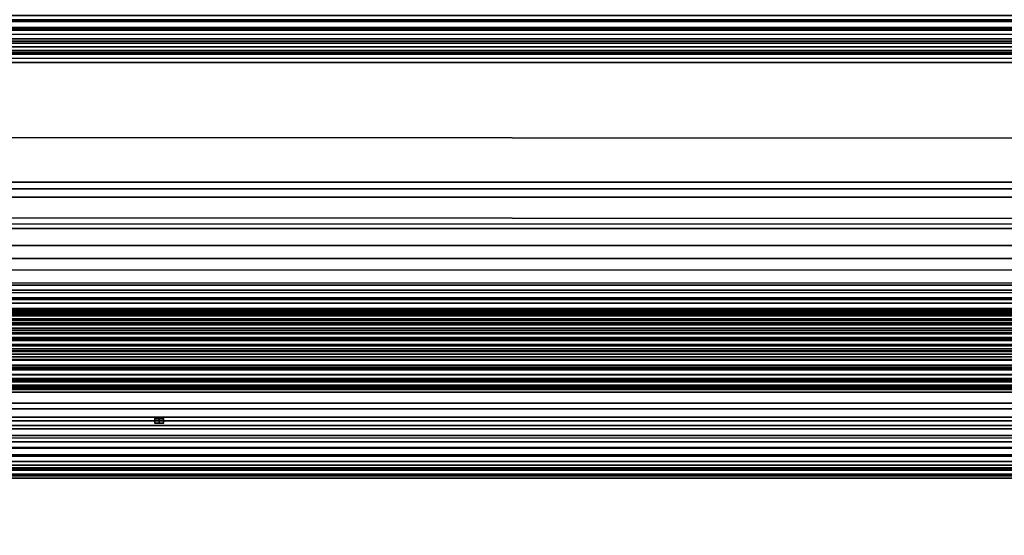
# Model space of a CAD drawing. Header units: millimetres. Extents: x -590 to 3690, y -120 to 127.
# Tile 667 of 903: x 2999.38 to 3003.78, y -0.51 to 1.79. Entities that reach past the tile are written whole.
import ezdxf

# ---------------------------------------------------------------- set-up
doc = ezdxf.new("R2010")
doc.units = ezdxf.units.MM
doc.layers.add('151', color=7, linetype='Continuous', true_color=0xffffff)

# ---------------------------------------------------------------- blocks, each defined once
blk = doc.blocks.new('UG_SURFACE_003')
at = {"layer": '151', "color": 252, "linetype": 'Continuous', "lineweight": 35}
for points in [[(3690.0001, -31.2, 2203.0001), (3690.0001, 108.2, 2203.0001), (2309.9999, 108.2, 2203.0001), (2309.9999, -31.2, 2203.0001)], [(2460, -31.2, 2053), (2460, 108.2, 2053), (3540, 108.2, 2053), (3540, -31.2, 2053)]]:
    blk.add_3dface(points, dxfattribs=at)
blk = doc.blocks.new('UG_SURFACE_155')
at = {"layer": '151', "color": 43, "linetype": 'Continuous', "lineweight": 35}
for points in [[(2490.9999, 0, 2017), (2490.9999, -49, 2017), (3509.0001, -49, 2017), (3509.0001, 0, 2017)], [(2556, 0, 948), (2582, 0, 951.5), (3509.0001, 0, 2), (2490.9999, 0, 2)], [(2582, 0, 1186.5), (2556, 0, 1190.0001), (2490.9999, 0, 2017), (3509.0001, 0, 2017)], [(3509.0001, 0, 2017), (3509.0001, 0, 2), (2582, 0, 951.5), (2582, 0, 1186.5)], [(2490.9999, 0, 2), (3509.0001, 0, 2), (3509.0001, -2), (2490.9999, -2)]]:
    blk.add_3dface(points, dxfattribs=at)
blk = doc.blocks.new('UG_SURFACE_170')
at = {"layer": '151', "color": 254, "linetype": 'Continuous', "lineweight": 35}
for points in [[(3524.75, -35, 2033.2501), (3524.75, 111.75, 2033.2501), (2475.25, 111.75, 2033.2501), (2475.25, -35, 2033.2501)], [(3517, 16, 2025.5001), (3517, -33, 2025.5001), (2483, -33, 2025.5001), (2483, 16, 2025.5001)]]:
    blk.add_3dface(points, dxfattribs=at)
blk = doc.blocks.new('UG_SURFACE_175')
at = {"layer": '151', "color": 252, "linetype": 'Continuous', "lineweight": 35}
for points in [[(3000, -0.01, -0.05), (2999.98, -0.01, -0.05), (2999.98, 0.01, -0.05), (3000, 0.01, -0.05)], [(2999.98, 0.01, 0.05), (3000, 0.01, 0.05), (3000, 0.01, 0.04)], [(3000, 0.01, 0.04), (3000, 0.01, -0.04), (2999.98, 0.01, 0.05)], [(3000, 0.01, -0.04), (3000, 0.01, -0.05), (2999.98, 0.01, -0.05), (2999.98, 0.01, 0.05)], [(3000, 0.01, 0.05), (2999.98, 0.01, 0.05), (2999.98, -0.01, 0.05), (3000, -0.01, 0.05)], [(2999.98, 0.01, -0.05), (2999.98, -0.01, -0.05), (2999.98, -0.01, 0.05), (2999.98, 0.01, 0.05)], [(3000, 0.01, -0.04), (3000.02, 0.01, -0.04), (3000.02, -0.01, -0.04), (3000, -0.01, -0.04)], [(3000, -0.01, 0.04), (3000.02, -0.01, 0.04), (3000.02, 0.01, 0.04), (3000, 0.01, 0.04)], [(3000, -0.01, -0.04), (3000, -0.01, -0.05), (3000, 0.01, -0.05), (3000, 0.01, -0.04)], [(3000, 0.01, 0.04), (3000.02, 0.01, 0.04), (3000.02, 0.01, -0.04), (3000, 0.01, -0.04)], [(3000, 0.01, 0.04), (3000, 0.01, 0.05), (3000, -0.01, 0.05), (3000, -0.01, 0.04)], [(3000.02, 0.01, 0.04), (3000.02, -0.01, 0.04), (3000.02, -0.01, -0.04), (3000.02, 0.01, -0.04)], [(2999.98, -0.01, -0.05), (3000, -0.01, -0.05), (3000, -0.01, -0.04)], [(3000, -0.01, -0.04), (3000, -0.01, 0.04), (2999.98, -0.01, -0.05)], [(3000, -0.01, 0.04), (3000, -0.01, 0.05), (2999.98, -0.01, 0.05), (2999.98, -0.01, -0.05)], [(3000, -0.01, -0.04), (3000.02, -0.01, -0.04), (3000.02, -0.01, 0.04), (3000, -0.01, 0.04)]]:
    blk.add_3dface(points, dxfattribs=at)
blk = doc.blocks.new('UG_SURFACE_176')
at = {"layer": '151', "color": 252, "linetype": 'Continuous', "lineweight": 35}
for points in [[(3000, -0.01, -0.05), (2999.98, -0.01, -0.05), (2999.98, 0.01, -0.05), (3000, 0.01, -0.05)], [(2999.98, 0.01, 0.05), (3000, 0.01, 0.05), (3000, 0.01, 0.04)], [(3000, 0.01, 0.04), (3000, 0.01, -0.04), (2999.98, 0.01, 0.05)], [(3000, 0.01, -0.04), (3000, 0.01, -0.05), (2999.98, 0.01, -0.05), (2999.98, 0.01, 0.05)], [(3000, 0.01, 0.05), (2999.98, 0.01, 0.05), (2999.98, -0.01, 0.05), (3000, -0.01, 0.05)], [(2999.98, 0.01, -0.05), (2999.98, -0.01, -0.05), (2999.98, -0.01, 0.05), (2999.98, 0.01, 0.05)], [(3000, 0.01, -0.04), (3000.02, 0.01, -0.04), (3000.02, -0.01, -0.04), (3000, -0.01, -0.04)], [(3000, -0.01, 0.04), (3000.02, -0.01, 0.04), (3000.02, 0.01, 0.04), (3000, 0.01, 0.04)], [(3000, -0.01, -0.04), (3000, -0.01, -0.05), (3000, 0.01, -0.05), (3000, 0.01, -0.04)], [(3000, 0.01, 0.04), (3000.02, 0.01, 0.04), (3000.02, 0.01, -0.04), (3000, 0.01, -0.04)], [(3000, 0.01, 0.04), (3000, 0.01, 0.05), (3000, -0.01, 0.05), (3000, -0.01, 0.04)], [(3000.02, 0.01, 0.04), (3000.02, -0.01, 0.04), (3000.02, -0.01, -0.04), (3000.02, 0.01, -0.04)], [(2999.98, -0.01, -0.05), (3000, -0.01, -0.05), (3000, -0.01, -0.04)], [(3000, -0.01, -0.04), (3000, -0.01, 0.04), (2999.98, -0.01, -0.05)], [(3000, -0.01, 0.04), (3000, -0.01, 0.05), (2999.98, -0.01, 0.05), (2999.98, -0.01, -0.05)], [(3000, -0.01, -0.04), (3000.02, -0.01, -0.04), (3000.02, -0.01, 0.04), (3000, -0.01, 0.04)]]:
    blk.add_3dface(points, dxfattribs=at)
blk = doc.blocks.new('UG_SURFACE_177')
at = {"layer": '151', "color": 252, "linetype": 'Continuous', "lineweight": 35}
for points in [[(3000, -0.01, -0.05), (2999.98, -0.01, -0.05), (2999.98, 0.01, -0.05), (3000, 0.01, -0.05)], [(2999.98, 0.01, 0.05), (3000, 0.01, 0.05), (3000, 0.01, 0.04)], [(3000, 0.01, 0.04), (3000, 0.01, -0.04), (2999.98, 0.01, 0.05)], [(3000, 0.01, -0.04), (3000, 0.01, -0.05), (2999.98, 0.01, -0.05), (2999.98, 0.01, 0.05)], [(3000, 0.01, 0.05), (2999.98, 0.01, 0.05), (2999.98, -0.01, 0.05), (3000, -0.01, 0.05)], [(2999.98, 0.01, -0.05), (2999.98, -0.01, -0.05), (2999.98, -0.01, 0.05), (2999.98, 0.01, 0.05)], [(3000, 0.01, -0.04), (3000.02, 0.01, -0.04), (3000.02, -0.01, -0.04), (3000, -0.01, -0.04)], [(3000, -0.01, 0.04), (3000.02, -0.01, 0.04), (3000.02, 0.01, 0.04), (3000, 0.01, 0.04)], [(3000, -0.01, -0.04), (3000, -0.01, -0.05), (3000, 0.01, -0.05), (3000, 0.01, -0.04)], [(3000, 0.01, 0.04), (3000.02, 0.01, 0.04), (3000.02, 0.01, -0.04), (3000, 0.01, -0.04)], [(3000, 0.01, 0.04), (3000, 0.01, 0.05), (3000, -0.01, 0.05), (3000, -0.01, 0.04)], [(3000.02, 0.01, 0.04), (3000.02, -0.01, 0.04), (3000.02, -0.01, -0.04), (3000.02, 0.01, -0.04)], [(2999.98, -0.01, -0.05), (3000, -0.01, -0.05), (3000, -0.01, -0.04)], [(3000, -0.01, -0.04), (3000, -0.01, 0.04), (2999.98, -0.01, -0.05)], [(3000, -0.01, 0.04), (3000, -0.01, 0.05), (2999.98, -0.01, 0.05), (2999.98, -0.01, -0.05)], [(3000, -0.01, -0.04), (3000.02, -0.01, -0.04), (3000.02, -0.01, 0.04), (3000, -0.01, 0.04)]]:
    blk.add_3dface(points, dxfattribs=at)
blk = doc.blocks.new('UG_SURFACE_178')
at = {"layer": '151', "color": 252, "linetype": 'Continuous', "lineweight": 35}
for points in [[(3000, -0.01, -0.05), (2999.98, -0.01, -0.05), (2999.98, 0.01, -0.05), (3000, 0.01, -0.05)], [(2999.98, 0.01, 0.05), (3000, 0.01, 0.05), (3000, 0.01, 0.04)], [(3000, 0.01, 0.04), (3000, 0.01, -0.04), (2999.98, 0.01, 0.05)], [(3000, 0.01, -0.04), (3000, 0.01, -0.05), (2999.98, 0.01, -0.05), (2999.98, 0.01, 0.05)], [(3000, 0.01, 0.05), (2999.98, 0.01, 0.05), (2999.98, -0.01, 0.05), (3000, -0.01, 0.05)], [(2999.98, 0.01, -0.05), (2999.98, -0.01, -0.05), (2999.98, -0.01, 0.05), (2999.98, 0.01, 0.05)], [(3000, 0.01, -0.04), (3000.02, 0.01, -0.04), (3000.02, -0.01, -0.04), (3000, -0.01, -0.04)], [(3000, -0.01, 0.04), (3000.02, -0.01, 0.04), (3000.02, 0.01, 0.04), (3000, 0.01, 0.04)], [(3000, -0.01, -0.04), (3000, -0.01, -0.05), (3000, 0.01, -0.05), (3000, 0.01, -0.04)], [(3000, 0.01, 0.04), (3000.02, 0.01, 0.04), (3000.02, 0.01, -0.04), (3000, 0.01, -0.04)], [(3000, 0.01, 0.04), (3000, 0.01, 0.05), (3000, -0.01, 0.05), (3000, -0.01, 0.04)], [(3000.02, 0.01, 0.04), (3000.02, -0.01, 0.04), (3000.02, -0.01, -0.04), (3000.02, 0.01, -0.04)], [(2999.98, -0.01, -0.05), (3000, -0.01, -0.05), (3000, -0.01, -0.04)], [(3000, -0.01, -0.04), (3000, -0.01, 0.04), (2999.98, -0.01, -0.05)], [(3000, -0.01, 0.04), (3000, -0.01, 0.05), (2999.98, -0.01, 0.05), (2999.98, -0.01, -0.05)], [(3000, -0.01, -0.04), (3000.02, -0.01, -0.04), (3000.02, -0.01, 0.04), (3000, -0.01, 0.04)]]:
    blk.add_3dface(points, dxfattribs=at)
blk = doc.blocks.new('UG_SURFACE_179')
at = {"layer": '151', "color": 252, "linetype": 'Continuous', "lineweight": 35}
for points in [[(3000, -0.01, -0.05), (2999.98, -0.01, -0.05), (2999.98, 0.01, -0.05), (3000, 0.01, -0.05)], [(2999.98, 0.01, 0.05), (3000, 0.01, 0.05), (3000, 0.01, 0.04)], [(3000, 0.01, 0.04), (3000, 0.01, -0.04), (2999.98, 0.01, 0.05)], [(3000, 0.01, -0.04), (3000, 0.01, -0.05), (2999.98, 0.01, -0.05), (2999.98, 0.01, 0.05)], [(3000, 0.01, 0.05), (2999.98, 0.01, 0.05), (2999.98, -0.01, 0.05), (3000, -0.01, 0.05)], [(2999.98, 0.01, -0.05), (2999.98, -0.01, -0.05), (2999.98, -0.01, 0.05), (2999.98, 0.01, 0.05)], [(3000, 0.01, -0.04), (3000.02, 0.01, -0.04), (3000.02, -0.01, -0.04), (3000, -0.01, -0.04)], [(3000, -0.01, 0.04), (3000.02, -0.01, 0.04), (3000.02, 0.01, 0.04), (3000, 0.01, 0.04)], [(3000, -0.01, -0.04), (3000, -0.01, -0.05), (3000, 0.01, -0.05), (3000, 0.01, -0.04)], [(3000, 0.01, 0.04), (3000.02, 0.01, 0.04), (3000.02, 0.01, -0.04), (3000, 0.01, -0.04)], [(3000, 0.01, 0.04), (3000, 0.01, 0.05), (3000, -0.01, 0.05), (3000, -0.01, 0.04)], [(3000.02, 0.01, 0.04), (3000.02, -0.01, 0.04), (3000.02, -0.01, -0.04), (3000.02, 0.01, -0.04)], [(2999.98, -0.01, -0.05), (3000, -0.01, -0.05), (3000, -0.01, -0.04)], [(3000, -0.01, -0.04), (3000, -0.01, 0.04), (2999.98, -0.01, -0.05)], [(3000, -0.01, 0.04), (3000, -0.01, 0.05), (2999.98, -0.01, 0.05), (2999.98, -0.01, -0.05)], [(3000, -0.01, -0.04), (3000.02, -0.01, -0.04), (3000.02, -0.01, 0.04), (3000, -0.01, 0.04)]]:
    blk.add_3dface(points, dxfattribs=at)
blk = doc.blocks.new('UG_SURFACE_180')
at = {"layer": '151', "color": 252, "linetype": 'Continuous', "lineweight": 35}
for points in [[(3000, -0.01, -0.05), (2999.98, -0.01, -0.05), (2999.98, 0.01, -0.05), (3000, 0.01, -0.05)], [(2999.98, 0.01, 0.05), (3000, 0.01, 0.05), (3000, 0.01, 0.04)], [(3000, 0.01, 0.04), (3000, 0.01, -0.04), (2999.98, 0.01, 0.05)], [(3000, 0.01, -0.04), (3000, 0.01, -0.05), (2999.98, 0.01, -0.05), (2999.98, 0.01, 0.05)], [(3000, 0.01, 0.05), (2999.98, 0.01, 0.05), (2999.98, -0.01, 0.05), (3000, -0.01, 0.05)], [(2999.98, 0.01, -0.05), (2999.98, -0.01, -0.05), (2999.98, -0.01, 0.05), (2999.98, 0.01, 0.05)], [(3000, 0.01, -0.04), (3000.02, 0.01, -0.04), (3000.02, -0.01, -0.04), (3000, -0.01, -0.04)], [(3000, -0.01, 0.04), (3000.02, -0.01, 0.04), (3000.02, 0.01, 0.04), (3000, 0.01, 0.04)], [(3000, -0.01, -0.04), (3000, -0.01, -0.05), (3000, 0.01, -0.05), (3000, 0.01, -0.04)], [(3000, 0.01, 0.04), (3000.02, 0.01, 0.04), (3000.02, 0.01, -0.04), (3000, 0.01, -0.04)], [(3000, 0.01, 0.04), (3000, 0.01, 0.05), (3000, -0.01, 0.05), (3000, -0.01, 0.04)], [(3000.02, 0.01, 0.04), (3000.02, -0.01, 0.04), (3000.02, -0.01, -0.04), (3000.02, 0.01, -0.04)], [(2999.98, -0.01, -0.05), (3000, -0.01, -0.05), (3000, -0.01, -0.04)], [(3000, -0.01, -0.04), (3000, -0.01, 0.04), (2999.98, -0.01, -0.05)], [(3000, -0.01, 0.04), (3000, -0.01, 0.05), (2999.98, -0.01, 0.05), (2999.98, -0.01, -0.05)], [(3000, -0.01, -0.04), (3000.02, -0.01, -0.04), (3000.02, -0.01, 0.04), (3000, -0.01, 0.04)]]:
    blk.add_3dface(points, dxfattribs=at)
blk = doc.blocks.new('UG_SURFACE_181')
at = {"layer": '151', "color": 252, "linetype": 'Continuous', "lineweight": 35}
for points in [[(3000, -0.01, -0.05), (2999.98, -0.01, -0.05), (2999.98, 0.01, -0.05), (3000, 0.01, -0.05)], [(2999.98, 0.01, 0.05), (3000, 0.01, 0.05), (3000, 0.01, 0.04)], [(3000, 0.01, 0.04), (3000, 0.01, -0.04), (2999.98, 0.01, 0.05)], [(3000, 0.01, -0.04), (3000, 0.01, -0.05), (2999.98, 0.01, -0.05), (2999.98, 0.01, 0.05)], [(3000, 0.01, 0.05), (2999.98, 0.01, 0.05), (2999.98, -0.01, 0.05), (3000, -0.01, 0.05)], [(2999.98, 0.01, -0.05), (2999.98, -0.01, -0.05), (2999.98, -0.01, 0.05), (2999.98, 0.01, 0.05)], [(3000, 0.01, -0.04), (3000.02, 0.01, -0.04), (3000.02, -0.01, -0.04), (3000, -0.01, -0.04)], [(3000, -0.01, 0.04), (3000.02, -0.01, 0.04), (3000.02, 0.01, 0.04), (3000, 0.01, 0.04)], [(3000, -0.01, -0.04), (3000, -0.01, -0.05), (3000, 0.01, -0.05), (3000, 0.01, -0.04)], [(3000, 0.01, 0.04), (3000.02, 0.01, 0.04), (3000.02, 0.01, -0.04), (3000, 0.01, -0.04)], [(3000, 0.01, 0.04), (3000, 0.01, 0.05), (3000, -0.01, 0.05), (3000, -0.01, 0.04)], [(3000.02, 0.01, 0.04), (3000.02, -0.01, 0.04), (3000.02, -0.01, -0.04), (3000.02, 0.01, -0.04)], [(2999.98, -0.01, -0.05), (3000, -0.01, -0.05), (3000, -0.01, -0.04)], [(3000, -0.01, -0.04), (3000, -0.01, 0.04), (2999.98, -0.01, -0.05)], [(3000, -0.01, 0.04), (3000, -0.01, 0.05), (2999.98, -0.01, 0.05), (2999.98, -0.01, -0.05)], [(3000, -0.01, -0.04), (3000.02, -0.01, -0.04), (3000.02, -0.01, 0.04), (3000, -0.01, 0.04)]]:
    blk.add_3dface(points, dxfattribs=at)
blk = doc.blocks.new('UG_SURFACE_182')
at = {"layer": '151', "color": 252, "linetype": 'Continuous', "lineweight": 35}
for points in [[(3000, -0.01, -0.05), (2999.98, -0.01, -0.05), (2999.98, 0.01, -0.05), (3000, 0.01, -0.05)], [(2999.98, 0.01, 0.05), (3000, 0.01, 0.05), (3000, 0.01, 0.04)], [(3000, 0.01, 0.04), (3000, 0.01, -0.04), (2999.98, 0.01, 0.05)], [(3000, 0.01, -0.04), (3000, 0.01, -0.05), (2999.98, 0.01, -0.05), (2999.98, 0.01, 0.05)], [(3000, 0.01, 0.05), (2999.98, 0.01, 0.05), (2999.98, -0.01, 0.05), (3000, -0.01, 0.05)], [(2999.98, 0.01, -0.05), (2999.98, -0.01, -0.05), (2999.98, -0.01, 0.05), (2999.98, 0.01, 0.05)], [(3000, 0.01, -0.04), (3000.02, 0.01, -0.04), (3000.02, -0.01, -0.04), (3000, -0.01, -0.04)], [(3000, -0.01, 0.04), (3000.02, -0.01, 0.04), (3000.02, 0.01, 0.04), (3000, 0.01, 0.04)], [(3000, -0.01, -0.04), (3000, -0.01, -0.05), (3000, 0.01, -0.05), (3000, 0.01, -0.04)], [(3000, 0.01, 0.04), (3000.02, 0.01, 0.04), (3000.02, 0.01, -0.04), (3000, 0.01, -0.04)], [(3000, 0.01, 0.04), (3000, 0.01, 0.05), (3000, -0.01, 0.05), (3000, -0.01, 0.04)], [(3000.02, 0.01, 0.04), (3000.02, -0.01, 0.04), (3000.02, -0.01, -0.04), (3000.02, 0.01, -0.04)], [(2999.98, -0.01, -0.05), (3000, -0.01, -0.05), (3000, -0.01, -0.04)], [(3000, -0.01, -0.04), (3000, -0.01, 0.04), (2999.98, -0.01, -0.05)], [(3000, -0.01, 0.04), (3000, -0.01, 0.05), (2999.98, -0.01, 0.05), (2999.98, -0.01, -0.05)], [(3000, -0.01, -0.04), (3000.02, -0.01, -0.04), (3000.02, -0.01, 0.04), (3000, -0.01, 0.04)]]:
    blk.add_3dface(points, dxfattribs=at)
blk = doc.blocks.new('UG_SURFACE_183')
at = {"layer": '151', "color": 252, "linetype": 'Continuous', "lineweight": 35}
for points in [[(3000, -0.01, -0.05), (2999.98, -0.01, -0.05), (2999.98, 0.01, -0.05), (3000, 0.01, -0.05)], [(2999.98, 0.01, 0.05), (3000, 0.01, 0.05), (3000, 0.01, 0.04)], [(3000, 0.01, 0.04), (3000, 0.01, -0.04), (2999.98, 0.01, 0.05)], [(3000, 0.01, -0.04), (3000, 0.01, -0.05), (2999.98, 0.01, -0.05), (2999.98, 0.01, 0.05)], [(3000, 0.01, 0.05), (2999.98, 0.01, 0.05), (2999.98, -0.01, 0.05), (3000, -0.01, 0.05)], [(2999.98, 0.01, -0.05), (2999.98, -0.01, -0.05), (2999.98, -0.01, 0.05), (2999.98, 0.01, 0.05)], [(3000, 0.01, -0.04), (3000.02, 0.01, -0.04), (3000.02, -0.01, -0.04), (3000, -0.01, -0.04)], [(3000, -0.01, 0.04), (3000.02, -0.01, 0.04), (3000.02, 0.01, 0.04), (3000, 0.01, 0.04)], [(3000, -0.01, -0.04), (3000, -0.01, -0.05), (3000, 0.01, -0.05), (3000, 0.01, -0.04)], [(3000, 0.01, 0.04), (3000.02, 0.01, 0.04), (3000.02, 0.01, -0.04), (3000, 0.01, -0.04)], [(3000, 0.01, 0.04), (3000, 0.01, 0.05), (3000, -0.01, 0.05), (3000, -0.01, 0.04)], [(3000.02, 0.01, 0.04), (3000.02, -0.01, 0.04), (3000.02, -0.01, -0.04), (3000.02, 0.01, -0.04)], [(2999.98, -0.01, -0.05), (3000, -0.01, -0.05), (3000, -0.01, -0.04)], [(3000, -0.01, -0.04), (3000, -0.01, 0.04), (2999.98, -0.01, -0.05)], [(3000, -0.01, 0.04), (3000, -0.01, 0.05), (2999.98, -0.01, 0.05), (2999.98, -0.01, -0.05)], [(3000, -0.01, -0.04), (3000.02, -0.01, -0.04), (3000.02, -0.01, 0.04), (3000, -0.01, 0.04)]]:
    blk.add_3dface(points, dxfattribs=at)
blk = doc.blocks.new('UG_SURFACE_184')
at = {"layer": '151', "color": 252, "linetype": 'Continuous', "lineweight": 35}
for points in [[(3000, -0.01, -0.05), (2999.98, -0.01, -0.05), (2999.98, 0.01, -0.05), (3000, 0.01, -0.05)], [(2999.98, 0.01, 0.05), (3000, 0.01, 0.05), (3000, 0.01, 0.04)], [(3000, 0.01, 0.04), (3000, 0.01, -0.04), (2999.98, 0.01, 0.05)], [(3000, 0.01, -0.04), (3000, 0.01, -0.05), (2999.98, 0.01, -0.05), (2999.98, 0.01, 0.05)], [(3000, 0.01, 0.05), (2999.98, 0.01, 0.05), (2999.98, -0.01, 0.05), (3000, -0.01, 0.05)], [(2999.98, 0.01, -0.05), (2999.98, -0.01, -0.05), (2999.98, -0.01, 0.05), (2999.98, 0.01, 0.05)], [(3000, 0.01, -0.04), (3000.02, 0.01, -0.04), (3000.02, -0.01, -0.04), (3000, -0.01, -0.04)], [(3000, -0.01, 0.04), (3000.02, -0.01, 0.04), (3000.02, 0.01, 0.04), (3000, 0.01, 0.04)], [(3000, -0.01, -0.04), (3000, -0.01, -0.05), (3000, 0.01, -0.05), (3000, 0.01, -0.04)], [(3000, 0.01, 0.04), (3000.02, 0.01, 0.04), (3000.02, 0.01, -0.04), (3000, 0.01, -0.04)], [(3000, 0.01, 0.04), (3000, 0.01, 0.05), (3000, -0.01, 0.05), (3000, -0.01, 0.04)], [(3000.02, 0.01, 0.04), (3000.02, -0.01, 0.04), (3000.02, -0.01, -0.04), (3000.02, 0.01, -0.04)], [(2999.98, -0.01, -0.05), (3000, -0.01, -0.05), (3000, -0.01, -0.04)], [(3000, -0.01, -0.04), (3000, -0.01, 0.04), (2999.98, -0.01, -0.05)], [(3000, -0.01, 0.04), (3000, -0.01, 0.05), (2999.98, -0.01, 0.05), (2999.98, -0.01, -0.05)], [(3000, -0.01, -0.04), (3000.02, -0.01, -0.04), (3000.02, -0.01, 0.04), (3000, -0.01, 0.04)]]:
    blk.add_3dface(points, dxfattribs=at)
blk = doc.blocks.new('UG_SURFACE_200')
at = {"layer": '151', "color": 46, "linetype": 'Continuous', "lineweight": 35}
for points in [[(2499.5, 1, 2009.0001), (2499.5, 5, 2009.0001), (3500.5, 5, 2009.0001), (3500.5, 1, 2009.0001)], [(2493.1622, 2.3457, 2015.3377), (2487.8831, 0.55, 2020.6168), (3512.1169, 0.55, 2020.6168), (3506.8378, 2.3457, 2015.3377)], [(3502.8903, 1.758, 2011.3904), (2497.1125, 1.8139, 2011.3876), (2497.1101, 1.7611, 2011.3897)], [(3502.8903, 1.758, 2011.3904), (3502.8868, 1.8123, 2011.3866), (2497.1125, 1.8139, 2011.3876)], [(2491.1249, 1.0371, 2017.3752), (2493.3498, 1.794, 2015.1501), (3506.6502, 1.794, 2015.1501), (3508.8751, 1.0371, 2017.3752)], [(2497.1101, 1.7611, 2011.3897), (2497.1056, 1.7469, 2011.3943), (3502.8939, 1.7467, 2011.394)], [(2497.1101, 1.7611, 2011.3897), (3502.8939, 1.7467, 2011.394), (3502.8903, 1.758, 2011.3904)], [(3502.9056, 1.71, 2011.4057), (2497.1056, 1.7469, 2011.3943), (2497.0932, 1.7078, 2011.4067)], [(3502.9056, 1.71, 2011.4057), (3502.8939, 1.7467, 2011.394), (2497.1056, 1.7469, 2011.3943)], [(3502.9411, 1.6552, 2011.441), (2497.0813, 1.6892, 2011.4188), (2497.0596, 1.6558, 2011.4405)], [(2497.0932, 1.7078, 2011.4067), (2497.0813, 1.6892, 2011.4188), (3502.919, 1.6894, 2011.4191)], [(3502.9411, 1.6552, 2011.441), (3502.919, 1.6894, 2011.4191), (2497.0813, 1.6892, 2011.4188)], [(2497.0932, 1.7078, 2011.4067), (3502.919, 1.6894, 2011.4191), (3502.9056, 1.71, 2011.4057)], [(3502.9619, 1.6393, 2011.462), (2497.0381, 1.6394, 2011.462), (2496.9904, 1.603, 2011.5097)], [(2496.9904, 1.603, 2011.5097), (3503.0096, 1.603, 2011.5097), (3502.9619, 1.6393, 2011.462)], [(2497.0596, 1.6558, 2011.4405), (2497.0381, 1.6394, 2011.462), (3502.9619, 1.6393, 2011.462)], [(2497.0596, 1.6558, 2011.4405), (3502.9619, 1.6393, 2011.462), (3502.9411, 1.6552, 2011.441)], [(2496.9904, 1.603, 2011.5097), (2496.3262, 1.2071, 2012.1739), (3504.0243, 0.9288, 2012.5241)], [(3504.0243, 0.9288, 2012.5241), (3503.0096, 1.603, 2011.5097), (2496.9904, 1.603, 2011.5097)], [(2496.3262, 1.2071, 2012.1739), (2495.6446, 0.6071, 2012.8555), (3504.3554, 0.6071, 2012.8555)], [(2496.3262, 1.2071, 2012.1739), (3504.3554, 0.6071, 2012.8555), (3504.0243, 0.9288, 2012.5241)], [(2490.0596, 0.7232, 2018.4405), (3508.8751, 1.0371, 2017.3752), (3509.9201, 0.7283, 2018.4202)], [(2490.0596, 0.7232, 2018.4405), (2491.1249, 1.0371, 2017.3752), (3508.8751, 1.0371, 2017.3752)], [(2497.9303, 1, 2010.5696), (3502.0697, 1, 2010.5696), (3502.6808, 0.8603, 2011.1809), (2497.3192, 0.8603, 2011.1809)], [(3500.5, 1, 2009.0001), (3502.0697, 1, 2010.5696), (2497.9303, 1, 2010.5696), (2499.5, 1, 2009.0001)], [(2496.989, 0.7848, 2011.5111), (2497.3192, 0.8603, 2011.1809), (3502.6808, 0.8603, 2011.1809), (3503.011, 0.7848, 2011.5111)], [(3503.2866, 0.5646, 2011.7865), (2496.6998, 0.6052, 2011.8001), (2496.989, 0.7848, 2011.5111)], [(3503.011, 0.7848, 2011.5111), (3503.2866, 0.5646, 2011.7865), (2496.989, 0.7848, 2011.5111)], [(3509.9201, 0.7283, 2018.4202), (2489.0034, 0.5033, 2019.4967), (2490.0596, 0.7232, 2018.4405)], [(3509.9201, 0.7283, 2018.4202), (3510.9966, 0.5033, 2019.4967), (2489.0034, 0.5033, 2019.4967)], [(2495.6446, 0.6071, 2012.8555), (2495.5499, 0.5451, 2012.9499), (3504.4489, 0.54, 2012.949)], [(3504.4489, 0.54, 2012.949), (3504.3554, 0.6071, 2012.8555), (2495.6446, 0.6071, 2012.8555)], [(3503.7661, 0.1814, 2012.2659), (2496.5973, 0.5415, 2011.9026), (2496.6998, 0.6052, 2011.8001)], [(2496.6998, 0.6052, 2011.8001), (3503.2866, 0.5646, 2011.7865), (3503.7661, 0.1814, 2012.2659)], [(2487.7768, 0.4902, 2020.7233), (3512.2232, 0.4902, 2020.7233), (3512.1169, 0.55, 2020.6168), (2487.8831, 0.55, 2020.6168)], [(3504.494, 0.5077, 2012.9938), (2495.5499, 0.5451, 2012.9499), (2495.472, 0.494, 2013.0279)], [(3504.494, 0.5077, 2012.9938), (3504.4489, 0.54, 2012.949), (2495.5499, 0.5451, 2012.9499)], [(3503.7661, 0.1814, 2012.2659), (2496.2339, 0.1814, 2012.2659), (2496.5973, 0.5415, 2011.9026)], [(3512.249, 0.4757, 2020.7491), (3512.2232, 0.4902, 2020.7233), (2487.7768, 0.4902, 2020.7233), (2487.751, 0.4757, 2020.7491)], [(3511.023, 0.4969, 2019.5231), (2488.9331, 0.4744, 2019.5668), (2488.94, 0.4802, 2019.5601)], [(3511.023, 0.4969, 2019.5231), (3511.0664, 0.4723, 2019.5665), (2488.9331, 0.4744, 2019.5668)], [(2488.94, 0.4802, 2019.5601), (2488.9836, 0.4961, 2019.5165), (3511.0168, 0.4984, 2019.5169)], [(3511.0168, 0.4984, 2019.5169), (3511.023, 0.4969, 2019.5231), (2488.94, 0.4802, 2019.5601)], [(2488.9836, 0.4961, 2019.5165), (2489.0034, 0.5033, 2019.4967), (3510.9966, 0.5033, 2019.4967)], [(3510.9966, 0.5033, 2019.4967), (3511.0168, 0.4984, 2019.5169), (2488.9836, 0.4961, 2019.5165)], [(3504.5805, 0.4791, 2013.0806), (2495.445, 0.4871, 2013.0551), (2495.3969, 0.4749, 2013.103)], [(2495.472, 0.494, 2013.0279), (2495.445, 0.4871, 2013.0551), (3504.5552, 0.4875, 2013.0551)], [(3504.5805, 0.4791, 2013.0806), (3504.5552, 0.4875, 2013.0551), (2495.445, 0.4871, 2013.0551)], [(2495.472, 0.494, 2013.0279), (3504.5552, 0.4875, 2013.0551), (3504.494, 0.5077, 2012.9938)], [(2487.751, 0.4757, 2020.7491), (2487.6907, 0.4057, 2020.8094), (3512.3093, 0.4057, 2020.8094)], [(2487.751, 0.4757, 2020.7491), (3512.3093, 0.4057, 2020.8094), (3512.249, 0.4757, 2020.7491)], [(2488.8921, 0.4393, 2019.6078), (2488.9331, 0.4744, 2019.5668), (3511.0664, 0.4723, 2019.5665)], [(3511.0664, 0.4723, 2019.5665), (3511.0869, 0.4608, 2019.5868), (2488.8921, 0.4393, 2019.6078)], [(3511.0869, 0.4608, 2019.5868), (3511.1089, 0.4345, 2019.6087), (2488.8921, 0.4393, 2019.6078)], [(2490.4044, 0.4694, 2018.0955), (2489.7673, 0.3966, 2018.7328), (3510.2577, 0.3899, 2018.7576)], [(3509.5956, 0.4694, 2018.0955), (3504.6716, 0.4694, 2013.1717), (2495.3284, 0.4694, 2013.1717), (2490.4044, 0.4694, 2018.0955)], [(3510.2577, 0.3899, 2018.7576), (3509.5956, 0.4694, 2018.0955), (2490.4044, 0.4694, 2018.0955)], [(2495.3969, 0.4749, 2013.103), (2495.3284, 0.4694, 2013.1717), (3504.6716, 0.4694, 2013.1717)], [(2495.3969, 0.4749, 2013.103), (3504.6716, 0.4694, 2013.1717), (3504.5805, 0.4791, 2013.0806)], [(3512.337, 0.3736, 2020.8371), (3512.3093, 0.4057, 2020.8094), (2487.6907, 0.4057, 2020.8094), (2487.663, 0.3736, 2020.8371)], [(3511.1246, 0.4154, 2019.6247), (2488.8647, 0.3943, 2019.6352), (2488.8649, 0.3945, 2019.6352)], [(3511.1246, 0.4154, 2019.6247), (3511.1344, 0.3934, 2019.6342), (2488.8647, 0.3943, 2019.6352)], [(2488.8649, 0.3945, 2019.6352), (2488.8904, 0.4364, 2019.6097), (3511.1089, 0.4345, 2019.6087)], [(3511.1089, 0.4345, 2019.6087), (3511.1246, 0.4154, 2019.6247), (2488.8649, 0.3945, 2019.6352)], [(3511.1089, 0.4345, 2019.6087), (2488.8904, 0.4364, 2019.6097), (2488.8921, 0.4393, 2019.6078)], [(2489.7673, 0.3966, 2018.7328), (2489.7428, 0.3877, 2018.7571), (3510.2577, 0.3899, 2018.7576)], [(2487.663, 0.3736, 2020.8371), (2487.6285, 0.2982, 2020.8716), (3512.3715, 0.2982, 2020.8716)], [(2487.663, 0.3736, 2020.8371), (3512.3715, 0.2982, 2020.8716), (3512.337, 0.3736, 2020.8371)], [(2488.852, 0.3501, 2019.6478), (2488.8647, 0.3943, 2019.6352), (3511.1344, 0.3934, 2019.6342)], [(3511.1344, 0.3934, 2019.6342), (3511.1418, 0.3766, 2019.6419), (2488.852, 0.3501, 2019.6478)], [(3511.1418, 0.3766, 2019.6419), (2488.852, 0.3417, 2019.6481), (2488.852, 0.3501, 2019.6478)], [(3511.1418, 0.3766, 2019.6419), (3511.1482, 0.3415, 2019.6483), (2488.852, 0.3417, 2019.6481)], [(2489.1171, 0.159, 2019.3827), (3510.2646, 0.389, 2018.7645), (3510.2577, 0.3899, 2018.7576)], [(3510.2577, 0.3899, 2018.7576), (2489.7428, 0.3877, 2018.7571), (2489.1171, 0.159, 2019.3827)], [(2489.1171, 0.159, 2019.3827), (3510.8829, 0.159, 2019.3827), (3510.2646, 0.389, 2018.7645)], [(2488.8511, 0.302, 2019.6488), (2488.852, 0.3417, 2019.6481), (3511.1482, 0.3415, 2019.6483)], [(2488.8546, 0.2867, 2019.6452), (2488.8511, 0.302, 2019.6488), (3511.1482, 0.3415, 2019.6483)], [(3511.1482, 0.3415, 2019.6483), (3511.1496, 0.3336, 2019.6497), (2488.8546, 0.2867, 2019.6452)], [(3511.1496, 0.3336, 2019.6497), (3511.1461, 0.2862, 2019.6462), (2488.8546, 0.2867, 2019.6452)], [(3512.377, 0.2864, 2020.8771), (2487.623, 0.2864, 2020.8771), (2487.6039, 0.1906, 2020.8962)], [(2487.6039, 0.1906, 2020.8962), (2487.6046, 0.1777, 2020.8955), (3512.377, 0.2864, 2020.8771)], [(3512.3961, 0.1906, 2020.8962), (3512.377, 0.2864, 2020.8771), (2487.6046, 0.1777, 2020.8955)], [(3512.377, 0.2864, 2020.8771), (3512.3715, 0.2982, 2020.8716), (2487.6285, 0.2982, 2020.8716), (2487.623, 0.2864, 2020.8771)], [(2488.8608, 0.2602, 2019.6393), (2488.8546, 0.2867, 2019.6452), (3511.1461, 0.2862, 2019.6462)], [(2488.8608, 0.2602, 2019.6393), (3511.1461, 0.2862, 2019.6462), (3511.1458, 0.2837, 2019.6459)], [(3511.1458, 0.2837, 2019.6459), (3511.1301, 0.2391, 2019.63), (2488.8608, 0.2602, 2019.6393)], [(2488.8608, 0.2602, 2019.6393), (3511.1301, 0.2391, 2019.63), (3511.1265, 0.2342, 2019.6266)], [(3511.1265, 0.2342, 2019.6266), (2488.8737, 0.2343, 2019.6264), (2488.8608, 0.2602, 2019.6393)], [(2488.8799, 0.2219, 2019.6199), (2488.8737, 0.2343, 2019.6264), (3511.1265, 0.2342, 2019.6266)], [(2488.8799, 0.2219, 2019.6199), (3511.1265, 0.2342, 2019.6266), (3511.0984, 0.1947, 2019.5985)], [(2488.8799, 0.2219, 2019.6199), (3511.0984, 0.1947, 2019.5985), (3511.0908, 0.1892, 2019.5906)], [(3511.0908, 0.1892, 2019.5906), (2488.9097, 0.1896, 2019.5901), (2488.8799, 0.2219, 2019.6199)], [(2487.6046, 0.1777, 2020.8955), (3512.3954, 0.1777, 2020.8955), (3512.3961, 0.1906, 2020.8962)], [(3512.3954, 0.1777, 2020.8955), (2487.6046, 0.1777, 2020.8955), (2487.6101, 0.0794, 2020.8898)], [(3512.3899, 0.0794, 2020.8898), (3512.3954, 0.1777, 2020.8955), (2487.6101, 0.0794, 2020.8898)], [(2488.9214, 0.177, 2019.5785), (2488.9097, 0.1896, 2019.5901), (3511.0908, 0.1892, 2019.5906)], [(2488.9543, 0.1612, 2019.5458), (2488.9214, 0.177, 2019.5785), (3511.0908, 0.1892, 2019.5906)], [(3511.0908, 0.1892, 2019.5906), (3511.0464, 0.1577, 2019.5463), (2488.9543, 0.1612, 2019.5458)], [(2496.2339, 0.1814, 2012.2659), (3503.7661, 0.1814, 2012.2659), (3504.0252, -0.035, 2012.5251), (2495.9748, -0.035, 2012.5251)], [(2488.9898, 0.1441, 2019.5103), (2488.9543, 0.1612, 2019.5458), (3511.0464, 0.1577, 2019.5463)], [(2488.9898, 0.1441, 2019.5103), (3511.0464, 0.1577, 2019.5463), (3511.0438, 0.1559, 2019.5439)], [(2489.0072, 0.1434, 2019.4926), (2488.9898, 0.1441, 2019.5103), (3511.0438, 0.1559, 2019.5439)], [(3511.0438, 0.1559, 2019.5439), (3510.9923, 0.1451, 2019.4924), (2489.0072, 0.1434, 2019.4926)], [(2489.0072, 0.1434, 2019.4926), (3510.9923, 0.1451, 2019.4924), (3510.9627, 0.1388, 2019.4628)], [(2489.0637, 0.1413, 2019.4364), (2489.0072, 0.1434, 2019.4926), (3510.9627, 0.1388, 2019.4628)], [(2489.0637, 0.1413, 2019.4364), (3510.9627, 0.1388, 2019.4628), (3510.9341, 0.1461, 2019.434)], [(3510.9341, 0.1461, 2019.434), (2489.0664, 0.1421, 2019.4337), (2489.0637, 0.1413, 2019.4364)], [(2489.0664, 0.1421, 2019.4337), (3510.9341, 0.1461, 2019.434), (3510.8829, 0.159, 2019.3827)], [(3510.8829, 0.159, 2019.3827), (2489.1171, 0.159, 2019.3827), (2489.0664, 0.1421, 2019.4337)], [(2487.6101, 0.0794, 2020.8898), (2487.6187, 0.0538, 2020.8814), (3512.3813, 0.0538, 2020.8814), (3512.3899, 0.0794, 2020.8898)], [(3512.3813, 0.0538, 2020.8814), (2487.6187, 0.0538, 2020.8814), (2487.6435, -0.021, 2020.8566)], [(3512.3565, -0.021, 2020.8566), (3512.3813, 0.0538, 2020.8814), (2487.6435, -0.021, 2020.8566)], [(2487.6435, -0.021, 2020.8566), (2487.6738, -0.0657, 2020.8263), (3512.3262, -0.0657, 2020.8263), (3512.3565, -0.021, 2020.8566)], [(2495.8751, -0.1183, 2012.625), (3504.0252, -0.035, 2012.5251), (3504.1249, -0.1183, 2012.625)], [(2495.8751, -0.1183, 2012.625), (2495.9748, -0.035, 2012.5251), (3504.0252, -0.035, 2012.5251)], [(3512.2886, -0.1216, 2020.7884), (2487.6738, -0.0657, 2020.8263), (2487.7114, -0.1216, 2020.7884)], [(3512.2886, -0.1216, 2020.7884), (3512.3262, -0.0657, 2020.8263), (2487.6738, -0.0657, 2020.8263)], [(2487.7114, -0.1216, 2020.7884), (2487.7505, -0.1513, 2020.7493), (3512.2495, -0.1513, 2020.7493), (3512.2886, -0.1216, 2020.7884)], [(3504.1249, -0.1183, 2012.625), (2495.6691, -0.198, 2012.831), (2495.8751, -0.1183, 2012.625)], [(3504.1249, -0.1183, 2012.625), (3504.3309, -0.198, 2012.831), (2495.6691, -0.198, 2012.831)], [(3512.2495, -0.1513, 2020.7493), (2487.7505, -0.1513, 2020.7493), (2487.8287, -0.2106, 2020.6711)], [(3512.1713, -0.2106, 2020.6711), (3512.2495, -0.1513, 2020.7493), (2487.8287, -0.2106, 2020.6711)], [(2487.8287, -0.2106, 2020.6711), (2487.8581, -0.2177, 2020.6418), (3512.1419, -0.2177, 2020.6418), (3512.1713, -0.2106, 2020.6711)], [(2487.9768, -0.2461, 2020.5233), (3512.0232, -0.2461, 2020.5233), (3512.1419, -0.2177, 2020.6418), (2487.8581, -0.2177, 2020.6418)], [(2495.6107, -0.2206, 2012.8891), (3504.3309, -0.198, 2012.831), (3504.3893, -0.2206, 2012.8891)], [(2495.6107, -0.2206, 2012.8891), (2495.6691, -0.198, 2012.831), (3504.3309, -0.198, 2012.831)], [(2488.0164, -0.2556, 2020.4837), (3511.9836, -0.2556, 2020.4837), (3512.0232, -0.2461, 2020.5233), (2487.9768, -0.2461, 2020.5233)], [(3504.6716, -0.2556, 2013.1717), (3511.9836, -0.2556, 2020.4837), (2488.0164, -0.2556, 2020.4837), (2495.3284, -0.2556, 2013.1717)], [(3504.3893, -0.2206, 2012.8891), (2495.3284, -0.2556, 2013.1717), (2495.6107, -0.2206, 2012.8891)], [(3504.3893, -0.2206, 2012.8891), (3504.6716, -0.2556, 2013.1717), (2495.3284, -0.2556, 2013.1717)]]:
    blk.add_3dface(points, dxfattribs=at)
blk = doc.blocks.new('UG_SURFACE_208')
at = {"layer": '151', "color": 14, "linetype": 'Continuous', "lineweight": 35}
for points in [[(3516.7999, -35, 2025.3), (3516.7999, 14, 2025.3), (2483.2001, 14, 2025.3), (2483.2001, -35, 2025.3)], [(3512.7499, 11.25, 2021.25), (3512.7499, -47, 2021.25), (2487.2501, -47, 2021.25), (2487.2501, 11.25, 2021.25)]]:
    blk.add_3dface(points, dxfattribs=at)
blk = doc.blocks.new('UG_SURFACE_209')
at = {"layer": '151', "color": 7, "linetype": 'Continuous', "lineweight": 35}
for points in [[(2487.2501, 11, 2021.25), (2487.2501, -47, 2021.25), (3512.7499, -47, 2021.25), (3512.7499, 11, 2021.25)], [(3512.5, 11, 2020.9999), (3512.5, -47, 2020.9999), (2487.5, -47, 2020.9999), (2487.5, 11, 2020.9999)]]:
    blk.add_3dface(points, dxfattribs=at)

msp = doc.modelspace()

# ---------------------------------------------------------------- linework, layer by layer
at = {"layer": '151', "color": 252, "linetype": 'Continuous', "lineweight": -3, "true_color": 0x939598}
for p, q in [((2493.3499, 1.794, 2015.1501), (3506.6501, 1.794, 2015.1501)), ((2496.9904, 1.603, 2011.5096), (3503.0096, 1.603, 2011.5096)), ((2491.1248, 1.0371, 2017.3752), (3508.8752, 1.0371, 2017.3752)), ((3502.0696, 1, 2010.5696), (2497.9304, 1, 2010.5696)), ((3500.5, 1, 2009), (2499.5, 1, 2009)), ((2495.6445, 0.6071, 2012.8555), (3504.3555, 0.6071, 2012.8555)), ((3512.1169, 0.55, 2020.6169), (2487.8831, 0.55, 2020.6169)), ((2489.0034, 0.5033, 2019.4966), (3510.9966, 0.5033, 2019.4966)), ((2490.4044, 0.4694, 2018.0956), (3509.5956, 0.4694, 2018.0956)), ((2495.3284, 0.4694, 2013.1716), (3504.6716, 0.4694, 2013.1716)), ((3503.766, 0.1814, 2012.266), (2496.234, 0.1814, 2012.266)), ((2489.1172, 0.159, 2019.3828), (3510.8828, 0.159, 2019.3828)), ((2491, 0, 2017), (3509, 0, 2017)), ((3000, 0.01, 0.05), (2999.98, 0.01, 0.05)), ((2999.98, -0.01, -0.05), (2999.98, 0.01, -0.05)), ((3000, 0.01, -0.05), (2999.98, 0.01, -0.05)), ((2999.98, -0.01, -0.05), (2999.98, 0.01, -0.05)), ((3000, 0.01, -0.05), (2999.98, 0.01, -0.05)), ((3000, 0.01, -0.05), (2999.98, 0.01, -0.05)), ((2999.98, 0.01, -0.05), (2999.98, 0.01, 0.05)), ((2999.98, 0.01, -0.05), (2999.98, 0.01, 0.05)), ((3000, 0.01, 0.05), (2999.98, 0.01, 0.05)), ((3000, 0.01, 0.05), (2999.98, 0.01, 0.05)), ((2999.98, 0.01, 0.05), (2999.98, -0.01, 0.05)), ((2999.98, -0.01, -0.05), (2999.98, 0.01, -0.05)), ((3000, 0.01, -0.05), (2999.98, 0.01, -0.05)), ((2999.98, -0.01, -0.05), (2999.98, 0.01, -0.05)), ((2999.98, 0.01, 0.05), (2999.98, -0.01, 0.05)), ((2999.98, -0.01, -0.05), (2999.98, 0.01, -0.05)), ((3000, 0.01, -0.05), (2999.98, 0.01, -0.05)), ((2999.98, 0.01, 0.05), (2999.98, -0.01, 0.05)), ((2999.98, 0.01, 0.05), (2999.98, -0.01, 0.05)), ((2999.98, 0.01, -0.05), (2999.98, 0.01, 0.05)), ((2999.98, 0.01, 0.05), (2999.98, -0.01, 0.05)), ((2999.98, 0.01, -0.05), (2999.98, 0.01, 0.05)), ((3000, 0.01, 0.05), (2999.98, 0.01, 0.05)), ((2999.98, 0.01, -0.05), (2999.98, 0.01, 0.05)), ((3000, 0.01, 0.05), (2999.98, 0.01, 0.05)), ((2999.98, 0.01, 0.05), (2999.98, -0.01, 0.05)), ((2999.98, -0.01, -0.05), (2999.98, 0.01, -0.05)), ((3000, 0.01, -0.05), (2999.98, 0.01, -0.05)), ((2999.98, -0.01, -0.05), (2999.98, 0.01, -0.05)), ((3000, 0.01, -0.05), (2999.98, 0.01, -0.05)), ((2999.98, 0.01, 0.05), (2999.98, -0.01, 0.05)), ((2999.98, -0.01, -0.05), (2999.98, 0.01, -0.05)), ((2999.98, 0.01, 0.05), (2999.98, -0.01, 0.05)), ((2999.98, 0.01, -0.05), (2999.98, 0.01, 0.05)), ((2999.98, 0.01, -0.05), (2999.98, 0.01, 0.05)), ((3000, 0.01, 0.05), (2999.98, 0.01, 0.05)), ((2999.98, 0.01, -0.05), (2999.98, 0.01, 0.05)), ((3000, 0.01, 0.05), (2999.98, 0.01, 0.05)), ((3000, 0.01, 0.05), (2999.98, 0.01, 0.05)), ((2999.98, -0.01, -0.05), (2999.98, 0.01, -0.05)), ((3000, 0.01, -0.05), (2999.98, 0.01, -0.05)), ((2999.98, -0.01, -0.05), (2999.98, 0.01, -0.05)), ((3000, 0.01, -0.05), (2999.98, 0.01, -0.05)), ((2999.98, 0.01, 0.05), (2999.98, -0.01, 0.05)), ((2999.98, 0.01, 0.05), (2999.98, -0.01, 0.05)), ((3000, 0.01, -0.05), (2999.98, 0.01, -0.05)), ((2999.98, 0.01, -0.05), (2999.98, 0.01, 0.05)), ((3000, 0.01, 0.05), (2999.98, 0.01, 0.05)), ((2999.98, 0.01, -0.05), (2999.98, 0.01, 0.05)), ((3000, 0.01, 0.05), (2999.98, 0.01, 0.05)), ((3000, -0.01, -0.05), (3000, 0.01, -0.05)), ((3000, 0.01, -0.04), (3000.02, 0.01, -0.04)), ((3000, 0.01, -0.05), (3000, 0.01, -0.04)), ((3000, 0.01, 0.05), (3000, -0.01, 0.05)), ((3000, -0.01, -0.04), (3000, 0.01, -0.04)), ((3000, -0.01, -0.05), (3000, 0.01, -0.05)), ((3000, 0.01, -0.05), (3000, 0.01, -0.04)), ((3000, -0.01, -0.04), (3000, 0.01, -0.04)), ((3000, 0.01, -0.05), (3000, 0.01, -0.04)), ((3000, -0.01, -0.04), (3000, 0.01, -0.04)), ((3000, 0.01, 0.04), (3000.02, 0.01, 0.04)), ((3000, 0.01, 0.04), (3000, -0.01, 0.04)), ((3000, 0.01, 0.04), (3000.02, 0.01, 0.04)), ((3000, 0.01, 0.04), (3000, 0.01, 0.05)), ((3000, 0.01, 0.04), (3000, -0.01, 0.04)), ((3000, 0.01, 0.04), (3000.02, 0.01, 0.04)), ((3000, 0.01, 0.04), (3000, 0.01, 0.05)), ((3000, 0.01, 0.05), (3000, -0.01, 0.05)), ((3000, 0.01, 0.04), (3000, 0.01, 0.05)), ((3000, 0.01, 0.05), (3000, -0.01, 0.05)), ((3000, 0.01, -0.04), (3000.02, 0.01, -0.04)), ((3000, -0.01, -0.04), (3000, 0.01, -0.04)), ((3000, 0.01, -0.05), (3000, 0.01, -0.04)), ((3000, 0.01, -0.05), (3000, 0.01, -0.04)), ((3000, 0.01, -0.04), (3000.02, 0.01, -0.04)), ((3000, -0.01, -0.04), (3000, 0.01, -0.04)), ((3000, 0.01, -0.05), (3000, 0.01, -0.04)), ((3000, 0.01, 0.04), (3000, -0.01, 0.04)), ((3000, 0.01, 0.05), (3000, -0.01, 0.05)), ((3000, -0.01, -0.04), (3000, 0.01, -0.04)), ((3000, 0.01, 0.04), (3000, -0.01, 0.04)), ((3000, -0.01, -0.05), (3000, 0.01, -0.05)), ((3000, 0.01, 0.04), (3000.02, 0.01, 0.04)), ((3000, -0.01, -0.05), (3000, 0.01, -0.05)), ((3000, 0.01, -0.04), (3000.02, 0.01, -0.04)), ((3000, 0.01, 0.04), (3000.02, 0.01, 0.04)), ((3000, 0.01, -0.04), (3000.02, 0.01, -0.04)), ((3000, 0.01, 0.04), (3000, -0.01, 0.04)), ((3000, 0.01, 0.04), (3000, 0.01, 0.05)), ((3000, 0.01, 0.05), (3000, -0.01, 0.05)), ((3000, -0.01, -0.05), (3000, 0.01, -0.05)), ((3000, 0.01, -0.04), (3000.02, 0.01, -0.04)), ((3000, 0.01, 0.04), (3000, -0.01, 0.04)), ((3000, 0.01, 0.05), (3000, -0.01, 0.05)), ((3000, -0.01, -0.05), (3000, 0.01, -0.05)), ((3000, 0.01, -0.05), (3000, 0.01, -0.04)), ((3000, -0.01, -0.04), (3000, 0.01, -0.04)), ((3000, -0.01, -0.04), (3000, 0.01, -0.04)), ((3000, 0.01, 0.04), (3000.02, 0.01, 0.04)), ((3000, 0.01, 0.04), (3000.02, 0.01, 0.04)), ((3000, 0.01, 0.04), (3000, -0.01, 0.04)), ((3000, 0.01, 0.04), (3000, 0.01, 0.05)), ((3000, 0.01, 0.04), (3000, 0.01, 0.05)), ((3000, 0.01, 0.04), (3000, -0.01, 0.04)), ((3000, 0.01, -0.05), (3000, 0.01, -0.04)), ((3000, 0.01, 0.04), (3000, 0.01, 0.05)), ((3000, 0.01, -0.04), (3000.02, 0.01, -0.04)), ((3000, 0.01, 0.05), (3000, -0.01, 0.05)), ((3000, -0.01, -0.05), (3000, 0.01, -0.05)), ((3000, 0.01, -0.04), (3000.02, 0.01, -0.04)), ((3000, 0.01, 0.05), (3000, -0.01, 0.05)), ((3000, -0.01, -0.05), (3000, 0.01, -0.05)), ((3000, 0.01, -0.05), (3000, 0.01, -0.04)), ((3000, 0.01, 0.05), (3000, -0.01, 0.05)), ((3000, -0.01, -0.04), (3000, 0.01, -0.04)), ((3000, -0.01, -0.05), (3000, 0.01, -0.05)), ((3000, 0.01, -0.05), (3000, 0.01, -0.04)), ((3000, -0.01, -0.04), (3000, 0.01, -0.04)), ((3000, -0.01, -0.05), (3000, 0.01, -0.05)), ((3000, 0.01, 0.04), (3000.02, 0.01, 0.04)), ((3000, 0.01, -0.04), (3000.02, 0.01, -0.04)), ((3000, 0.01, 0.04), (3000.02, 0.01, 0.04)), ((3000, 0.01, 0.04), (3000, -0.01, 0.04)), ((3000, 0.01, 0.04), (3000.02, 0.01, 0.04)), ((3000, 0.01, 0.04), (3000, 0.01, 0.05)), ((3000, 0.01, 0.04), (3000, -0.01, 0.04)), ((3000, 0.01, 0.04), (3000, 0.01, 0.05)), ((3000, 0.01, -0.04), (3000.02, 0.01, -0.04)), ((3000, 0.01, 0.05), (3000, -0.01, 0.05)), ((3000, 0.01, 0.04), (3000, 0.01, 0.05)), ((3000.02, -0.01, -0.04), (3000.02, 0.01, -0.04)), ((3000.02, 0.01, 0.04), (3000.02, -0.01, 0.04)), ((3000.02, 0.01, 0.04), (3000.02, -0.01, 0.04)), ((3000.02, 0.01, -0.04), (3000.02, 0.01, 0.04)), ((3000.02, 0.01, 0.04), (3000.02, -0.01, 0.04)), ((3000.02, 0.01, -0.04), (3000.02, 0.01, 0.04)), ((3000.02, -0.01, -0.04), (3000.02, 0.01, -0.04)), ((3000.02, -0.01, -0.04), (3000.02, 0.01, -0.04)), ((3000.02, 0.01, -0.04), (3000.02, 0.01, 0.04)), ((3000.02, 0.01, 0.04), (3000.02, -0.01, 0.04)), ((3000.02, 0.01, -0.04), (3000.02, 0.01, 0.04)), ((3000.02, 0.01, 0.04), (3000.02, -0.01, 0.04)), ((3000.02, 0.01, 0.04), (3000.02, -0.01, 0.04)), ((3000.02, 0.01, -0.04), (3000.02, 0.01, 0.04)), ((3000.02, -0.01, -0.04), (3000.02, 0.01, -0.04)), ((3000.02, 0.01, -0.04), (3000.02, 0.01, 0.04)), ((3000.02, -0.01, -0.04), (3000.02, 0.01, -0.04)), ((3000.02, 0.01, -0.04), (3000.02, 0.01, 0.04)), ((3000.02, 0.01, 0.04), (3000.02, -0.01, 0.04)), ((3000.02, 0.01, 0.04), (3000.02, -0.01, 0.04)), ((3000.02, 0.01, -0.04), (3000.02, 0.01, 0.04)), ((3000.02, -0.01, -0.04), (3000.02, 0.01, -0.04)), ((3000.02, -0.01, -0.04), (3000.02, 0.01, -0.04)), ((3000.02, -0.01, -0.04), (3000.02, 0.01, -0.04)), ((3000.02, -0.01, -0.04), (3000.02, 0.01, -0.04)), ((3000.02, 0.01, 0.04), (3000.02, -0.01, 0.04)), ((3000.02, 0.01, 0.04), (3000.02, -0.01, 0.04)), ((3000.02, 0.01, -0.04), (3000.02, 0.01, 0.04)), ((3000.02, -0.01, -0.04), (3000.02, 0.01, -0.04)), ((3000.02, 0.01, -0.04), (3000.02, 0.01, 0.04)), ((2491, 0, 2), (3509, 0, 2)), ((3000, -0.01, 0.05), (2999.98, -0.01, 0.05)), ((3000, -0.01, 0.05), (2999.98, -0.01, 0.05)), ((3000, -0.01, 0.05), (2999.98, -0.01, 0.05)), ((3000, -0.01, -0.05), (2999.98, -0.01, -0.05)), ((3000, -0.01, -0.05), (2999.98, -0.01, -0.05)), ((2999.98, -0.01, 0.05), (2999.98, -0.01, -0.05)), ((3000, -0.01, -0.05), (2999.98, -0.01, -0.05)), ((2999.98, -0.01, 0.05), (2999.98, -0.01, -0.05)), ((3000, -0.01, 0.05), (2999.98, -0.01, 0.05)), ((3000, -0.01, 0.05), (2999.98, -0.01, 0.05)), ((3000, -0.01, 0.05), (2999.98, -0.01, 0.05)), ((3000, -0.01, 0.05), (2999.98, -0.01, 0.05)), ((3000, -0.01, -0.05), (2999.98, -0.01, -0.05)), ((3000, -0.01, -0.05), (2999.98, -0.01, -0.05)), ((2999.98, -0.01, 0.05), (2999.98, -0.01, -0.05)), ((2999.98, -0.01, 0.05), (2999.98, -0.01, -0.05)), ((3000, -0.01, -0.05), (2999.98, -0.01, -0.05)), ((2999.98, -0.01, 0.05), (2999.98, -0.01, -0.05)), ((2999.98, -0.01, 0.05), (2999.98, -0.01, -0.05)), ((3000, -0.01, 0.05), (2999.98, -0.01, 0.05)), ((3000, -0.01, -0.05), (2999.98, -0.01, -0.05)), ((2999.98, -0.01, 0.05), (2999.98, -0.01, -0.05)), ((3000, -0.01, -0.05), (2999.98, -0.01, -0.05)), ((2999.98, -0.01, 0.05), (2999.98, -0.01, -0.05)), ((2999.98, -0.01, 0.05), (2999.98, -0.01, -0.05)), ((3000, -0.01, 0.05), (2999.98, -0.01, 0.05)), ((3000, -0.01, 0.05), (2999.98, -0.01, 0.05)), ((3000, -0.01, -0.05), (2999.98, -0.01, -0.05)), ((3000, -0.01, -0.05), (2999.98, -0.01, -0.05)), ((2999.98, -0.01, 0.05), (2999.98, -0.01, -0.05)), ((3000, -0.01, 0.04), (3000.02, -0.01, 0.04)), ((3000, -0.01, -0.04), (3000.02, -0.01, -0.04)), ((3000, -0.01, -0.04), (3000.02, -0.01, -0.04)), ((3000, -0.01, 0.05), (3000, -0.01, 0.04)), ((3000, -0.01, -0.04), (3000.02, -0.01, -0.04)), ((3000, -0.01, 0.05), (3000, -0.01, 0.04)), ((3000, -0.01, -0.04), (3000, -0.01, -0.05)), ((3000, -0.01, 0.05), (3000, -0.01, 0.04)), ((3000, -0.01, -0.04), (3000, -0.01, -0.05)), ((3000, -0.01, -0.04), (3000, -0.01, -0.05)), ((3000, -0.01, 0.04), (3000.02, -0.01, 0.04)), ((3000, -0.01, -0.04), (3000.02, -0.01, -0.04)), ((3000, -0.01, -0.04), (3000.02, -0.01, -0.04)), ((3000, -0.01, -0.04), (3000, -0.01, -0.05)), ((3000, -0.01, 0.05), (3000, -0.01, 0.04)), ((3000, -0.01, 0.05), (3000, -0.01, 0.04)), ((3000, -0.01, 0.05), (3000, -0.01, 0.04)), ((3000, -0.01, 0.05), (3000, -0.01, 0.04)), ((3000, -0.01, -0.04), (3000.02, -0.01, -0.04)), ((3000, -0.01, 0.04), (3000.02, -0.01, 0.04)), ((3000, -0.01, -0.04), (3000.02, -0.01, -0.04)), ((3000, -0.01, 0.04), (3000.02, -0.01, 0.04)), ((3000, -0.01, -0.04), (3000.02, -0.01, -0.04)), ((3000, -0.01, 0.04), (3000.02, -0.01, 0.04)), ((3000, -0.01, 0.04), (3000.02, -0.01, 0.04)), ((3000, -0.01, 0.05), (3000, -0.01, 0.04)), ((3000, -0.01, -0.04), (3000, -0.01, -0.05)), ((3000, -0.01, -0.04), (3000, -0.01, -0.05)), ((3000, -0.01, -0.04), (3000, -0.01, -0.05)), ((3000, -0.01, 0.04), (3000.02, -0.01, 0.04)), ((3000, -0.01, 0.04), (3000.02, -0.01, 0.04)), ((3000, -0.01, -0.04), (3000.02, -0.01, -0.04)), ((3000, -0.01, 0.04), (3000.02, -0.01, 0.04)), ((3000, -0.01, -0.04), (3000.02, -0.01, -0.04)), ((3000, -0.01, -0.04), (3000, -0.01, -0.05)), ((3000, -0.01, 0.05), (3000, -0.01, 0.04)), ((3000, -0.01, 0.05), (3000, -0.01, 0.04)), ((3000, -0.01, -0.04), (3000, -0.01, -0.05)), ((3000, -0.01, -0.04), (3000, -0.01, -0.05)), ((3000, -0.01, 0.04), (3000.02, -0.01, 0.04)), ((3000.02, -0.01, 0.04), (3000.02, -0.01, -0.04)), ((3000.02, -0.01, 0.04), (3000.02, -0.01, -0.04)), ((3000.02, -0.01, 0.04), (3000.02, -0.01, -0.04)), ((3000.02, -0.01, 0.04), (3000.02, -0.01, -0.04)), ((3000.02, -0.01, 0.04), (3000.02, -0.01, -0.04)), ((3000.02, -0.01, 0.04), (3000.02, -0.01, -0.04)), ((3000.02, -0.01, 0.04), (3000.02, -0.01, -0.04)), ((3000.02, -0.01, 0.04), (3000.02, -0.01, -0.04)), ((3000.02, -0.01, 0.04), (3000.02, -0.01, -0.04)), ((3000.02, -0.01, 0.04), (3000.02, -0.01, -0.04)), ((3511.9836, -0.2556, 2020.4836), (2488.0164, -0.2556, 2020.4836)), ((3504.6716, -0.2556, 2013.1716), (2495.3284, -0.2556, 2013.1716))]:
    msp.add_line(p, q, dxfattribs=at)

# ---------------------------------------------------------------- block references
for name in ['UG_SURFACE_170', 'UG_SURFACE_003', 'UG_SURFACE_155', 'UG_SURFACE_208', 'UG_SURFACE_200', 'UG_SURFACE_209', 'UG_SURFACE_175', 'UG_SURFACE_176', 'UG_SURFACE_177', 'UG_SURFACE_178', 'UG_SURFACE_179', 'UG_SURFACE_180', 'UG_SURFACE_181', 'UG_SURFACE_182', 'UG_SURFACE_183', 'UG_SURFACE_184']:
    msp.add_blockref(name, (0, 0), dxfattribs=at)

doc.saveas('drawing.dxf')
